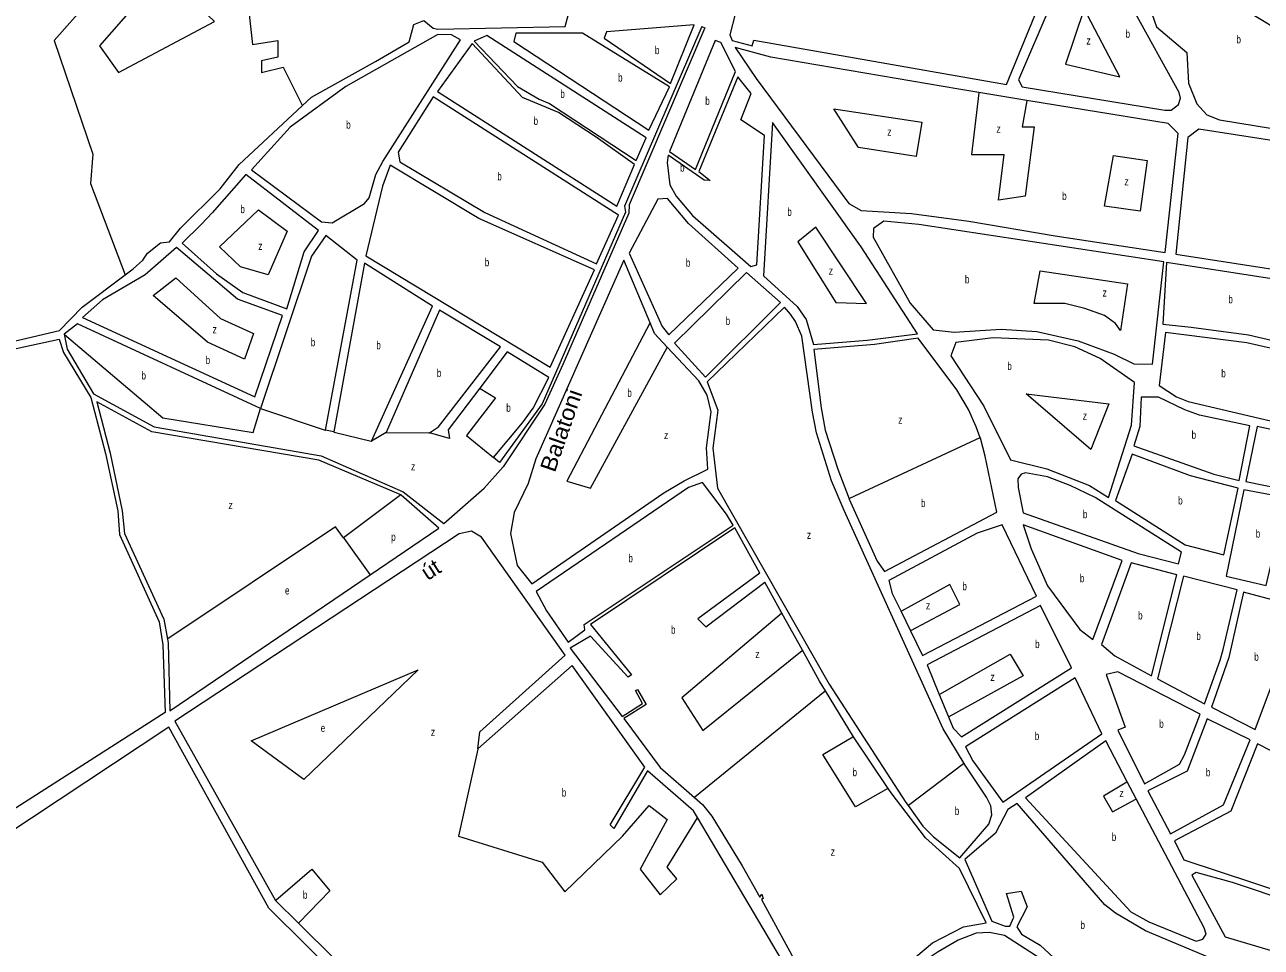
# Model space of a CAD drawing. Extents: x 639657 to 671642, y 222838 to 252123.
# Drawn here: x 645919 to 647463, y 230829 to 231981 of the extents above; entities that cross this region are included whole.
import ezdxf
from ezdxf.enums import TextEntityAlignment as Align

# ---------------------------------------------------------------- set-up
doc = ezdxf.new("R2010")
doc.units = 0
doc.header["$LTSCALE"] = 4
doc.layers.add('1', color=7, linetype='Continuous', lineweight=13)
doc.layers.add('21', color=7, linetype='Continuous', lineweight=13)
doc.layers.add('22', color=7, linetype='Continuous')
doc.layers.add('7', color=7, linetype='Continuous')

msp = doc.modelspace()

# ---------------------------------------------------------------- linework, layer by layer
at = {"layer": '1'}
for p, q in [((645984.79, 231607.53), (645968.14, 231594.6)), ((646705.65, 231595.15), (646699.939, 231608.732)), ((646099.91, 231124.06), (646350.155, 231293.873))]:
    msp.add_line(p, q, dxfattribs=at)
for points in [[(646404.86, 231981.01), (646417.17, 231986.14), (646428.99, 231976.63), (646435.02, 231975.41), (646593.82, 231978.74), (646693.21, 232345.81), (646820.86, 232519.21), (646863.35, 232636.37), (646873.97, 232688.16), (646910.71, 232781.04), (646922.75, 232777.41)], [(644884.12, 232272.57), (644880.3, 232216.71), (644880.35, 232148.13), (644936.98, 231811.22), (644945.54, 231663.85), (644941.77, 231636.3), (644918.09, 231550.41), (645781.03, 231556.74), (645962.33, 231599.01), (645990.38, 231628.09), (646044.364, 231668.749)], [(646265.498, 231879.797), (646277.16, 231890.62), (646357.04, 231935.07), (646398.88, 231959.56), (646404.86, 231981.01)], [(646764.518, 231978.728), (646768.236, 231976.868), (646674.045, 231756.159), (646673.425, 231745.619), (646591.008, 231556.528), (646568.7, 231506.932), (646516.647, 231428.815), (646492.89, 231402.1)], [(646764.518, 231978.728), (646667.848, 231754.299), (646669.087, 231746.859), (646564.981, 231507.551), (646511.688, 231434.394), (646504.5, 231440.69)], [(647110.666, 231896.318), (647085.64, 231900.42), (646850.99, 231940.54), (646806.17, 231952.32), (646832.59, 231913.91), (646948.4, 231757.79), (646963.53, 231749.13), (647026.53, 231745.06), (647098.19, 231735.7), (647206.03, 231717.27)], [(647206.03, 231717.27), (647343.34, 231696.34), (647359.77, 231845.25), (647346.96, 231857.59), (647170.568, 231886.5), (647110.666, 231896.318)], [(646044.364, 231668.749), (646054.31, 231676.24), (646066.23, 231686.89), (646072.36, 231695.76), (646088.34, 231708.61), (646099.5, 231710.01), (646113.3, 231726.68), (646162.76, 231775.92), (646186.55, 231806.53), (646265.498, 231879.797)], [(647527.493, 231828.607), (647385.29, 231850.46), (647371.86, 231840.22), (647356.69, 231694.55), (647507.649, 231671.101)], [(646294.42, 231474.64), (646334.22, 231686.95), (646294.77, 231717.92), (646277.01, 231691.73), (646213.34, 231501.74), (645984.79, 231607.53)], [(646351.94, 231460.83), (646428.1, 231629.67), (646343.07, 231683.17), (646304.98, 231472.38), (646294.42, 231474.64)], [(646699.939, 231608.732), (646667.05, 231686.95), (646557.38, 231438.87), (646547.61, 231408.04), (646530.17, 231371.75), (646525.51, 231345.7), (646533.9, 231305.81), (646552.19, 231282.79), (646717.05, 231396.46), (646742.45, 231411.55), (646771.95, 231425.83), (646770.37, 231452.68), (646776.33, 231497.44), (646771.38, 231518.24), (646761.08, 231536.19), (646721.43, 231578.365), (646705.65, 231595.15)], [(646424.24, 231471.46), (646435.76, 231478.88), (646513.1, 231578.54), (646436.96, 231624.39), (646370.52, 231471.77), (646351.94, 231460.83)], [(646875.35, 231619.47), (646867.73, 231628.21), (646771.2, 231535), (646784.69, 231499.68), (646778.32, 231452.33), (646784.24, 231402.32), (646923.53, 231157.66), (647019.64, 231009.92), (647022.526, 231005.846)], [(647092.171, 231058.433), (647066.14, 231101.53), (646942.46, 231374.51), (646926.8, 231411.53), (646907.89, 231471.29), (646902.67, 231497.25), (646889.61, 231591.89), (646881.46, 231610.29), (646875.35, 231619.47)], [(645009.376, 231540.263), (645779.21, 231548.85), (645961.64, 231588.33), (645967.41, 231571.63), (646001.33, 231515.46), (646019.93, 231445.38), (646035.1, 231373.98), (646037.14, 231344.34), (646086.67, 231235.46), (646091.5, 231206.5), (646094.35, 231122.07), (645855.57, 230969.85), (645792.01, 231005.74), (645572.77, 231112.67), (645494.71, 231118.75), (645405.84, 231130.1), (645350.45, 231146.08), (645346.85, 231140.89), (645403.11, 231124.48), (645491.98, 231112.71), (645571.32, 231107.07), (645790.78, 231000.14), (645851.54, 230965.08), (645799.898, 230930.74)], [(645968.14, 231594.6), (645971.87, 231575.98), (646004.72, 231520.01), (646080.37, 231478.67), (646288.97, 231442.56), (646391.73, 231397.84), (646442.23, 231357.95), (646492.89, 231402.1)], [(647112.49, 231465.259), (647107.42, 231478.95), (647097.52, 231500.56), (647083.28, 231525.13), (647034.89, 231589.53), (646980.18, 231581.66), (646904.62, 231575.29), (646913.79, 231502.52), (646918.6, 231474.63), (646934.38, 231426), (646948.579, 231388.985)], [(646504.5, 231440.69), (646540.77, 231483.83), (646553.9, 231502.02), (646573.46, 231540.27), (646521.54, 231572.61), (646487.157, 231527.041)], [(646487.157, 231527.041), (646447.83, 231474.92), (646449.45, 231464.2), (646424.24, 231471.46)], [(646388.493, 231393.722), (646286.23, 231437.37), (646077.65, 231472.41), (646008.91, 231509.95), (646025.51, 231445.87), (646040.47, 231374.03), (646043.58, 231345.48), (646092.65, 231238.75), (646097.242, 231213.764)], [(646983.54, 231310.88), (646992.92, 231298.08), (647133.28, 231372.4), (647118.56, 231442.31), (647112.73, 231464.61), (647112.49, 231465.259)], [(646350.155, 231293.873), (646436.27, 231352.31), (646388.99, 231393.51), (646388.493, 231393.722)], [(646948.579, 231388.985), (646948.75, 231388.54), (646983.54, 231310.88)], [(646837.144, 231296.025), (646805.83, 231352.68), (646625.48, 231232.19), (646676.96, 231169.09), (646672.7, 231166.04), (646625.49, 231217.22), (646600.36, 231202.25), (646665.28, 231116.96), (646690.67, 231133.34), (646681.68, 231149.58), (646684.46, 231150.9), (646694.98, 231132.1), (646667.24, 231114.62), (646712.37, 231053.61), (646755.512, 231015.865)], [(647182.54, 231267.16), (647139.9, 231356.35), (647108.42, 231346.13), (646998.19, 231286.96), (647002.45, 231270.67), (647013.472, 231248.218), (647025.271, 231224.181)], [(646484.8, 231076.85), (646487.37, 231097.94), (646593.98, 231193.6), (646489.25, 231341.24), (646476.71, 231348.42), (646461.49, 231345.04), (646106.5, 231111.23), (646232.02, 230887.3), (646260.731, 230858.921), (646352.11, 230768.6)], [(646837.144, 231296.025), (646759.562, 231239.104), (646769.476, 231229.185), (646843.294, 231284.898)], [(646911.67, 231161.19), (646890.318, 231199.82), (646864.756, 231246.069), (646843.294, 231284.898)], [(647025.271, 231224.181), (647040.45, 231193.26), (647182.54, 231267.16)], [(647226.25, 231177.77), (647187.82, 231255.61), (647046.16, 231181.71), (647061.291, 231144.773), (647072.843, 231116.573)], [(646097.242, 231213.764), (646098.13, 231208.93), (646099.91, 231124.06)], [(646759.357, 230991.083), (646754.41, 230999.46), (646696.73, 231049.37), (646654.74, 230977.37), (646649.97, 230981.62), (646693.46, 231053.63), (646602.5, 231180.79), (646484.8, 231076.85)], [(647072.843, 231116.573), (647078.6, 231102.52), (647089.02, 231091.88), (647226.25, 231177.77)], [(646997.262, 231027.37), (646954.75, 231090.5), (646953.903, 231091.89), (646919.092, 231149.011), (646911.67, 231161.19)], [(646378.26, 230612.84), (646478.3, 230640.08), (646366.2, 230736.72), (646223.74, 230877.97), (646098.63, 231103.63), (645307.38, 230579.87)], [(647296.119, 231035.579), (647269.12, 231086.86), (647168.75, 231015.45), (647300.62, 230873.11), (647323.09, 230860.87), (647382.21, 230836.76), (647390.57, 230839.21), (647394.59, 230845.27), (647392.14, 230853.2)], [(647022.526, 231005.846), (647040.8, 230980.05), (647054.05, 230966.64), (647086.77, 230940.54), (647123.06, 230982.83), (647127.02, 230994.26), (647125.61, 231005.42), (647120.34, 231016.55), (647093.49, 231056.25), (647092.171, 231058.433)], [(646755.512, 231015.865), (646765.29, 231007.31), (646777.26, 230992.6), (646814.88, 230930.44), (646837.21, 230891.55), (646839.54, 230895.23), (646841.31, 230889.88), (646838.96, 230888.78), (646876.87, 230819.1), (646898.24, 230769.24), (646908.72, 230753.45), (646934.13, 230768.11), (646967.3, 230780.91), (646990.49, 230782.22), (647052.67, 230834.45), (647091.34, 230854.62), (647119.65, 230859.64), (647086.48, 230927.22), (647043.96, 230965.68), (647001.04, 231021.76), (646997.262, 231027.37)], [(647392.14, 230853.2), (647307.329, 231014.286), (647296.119, 231035.579)], [(646801.076, 230780.211), (646823.48, 230748.92), (646876.84, 230781.49), (646863.16, 230815.31), (646858.611, 230823.014), (646759.357, 230991.083)]]:
    msp.add_lwpolyline(points, dxfattribs=at)
for points in [[(647145.1, 231906.42), (647180.52, 231992.31), (647208.81, 232055.82), (647203.21, 232066.34), (647128, 232075.41), (647055.59, 232081.27), (646932.93, 232073.68), (646823.39, 232060.75), (646799.55, 231968.37), (646802.42, 231961.09), (646827.42, 231954.69), (646829.7, 231961.81)], [(647360.94, 231896.21), (647304.01, 231999.71), (647282.53, 232041.38), (647250.91, 232061.94), (647224.05, 232064.67), (647200.61, 232006.32), (647160.29, 231912.17), (647164.68, 231903.4), (647343.13, 231874.1), (647351.08, 231874.18), (647360.24, 231881.37), (647362.52, 231889.35)], [(647471.52, 231981.84), (647444.43, 231998.39), (647372.54, 232045.03), (647344.16, 232057.43), (647308.47, 232067.66), (647304.82, 232067.65), (647298.17, 232062.91), (647296.03, 232058.17), (647295.61, 232054.95), (647296.9, 232052.16), (647324.37, 232002.09), (647332.75, 231978.23), (647370.27, 231946.39), (647372.63, 231907.94), (647383.01, 231882.04), (647395.62, 231868.2), (647411.16, 231862.34), (647500.27, 231847.58), (647547.6, 231941.36), (647508.97, 231956.87)], [(646366.17, 231810.2), (646463.12, 231962.08), (646451.88, 231968.41), (646434.69, 231968.66), (646319.8, 231903.86), (646250.31, 231853.06), (646202.12, 231799.7), (646289.64, 231734.63), (646302.98, 231733.47), (646343.11, 231757.53), (646349.26, 231764.9), (646357.54, 231793.78)], [(646698.58, 231849.33), (646724.2, 231903.54), (646615.59, 231970.54), (646532.22, 231970.32), (646529.97, 231959.98)], [(646725.44, 231907.64), (646755.15, 231980.8), (646645.44, 231971.92), (646642.74, 231963.94)], [(646658.36, 231754.34), (646680.57, 231806.59), (646632.49, 231840.47), (646585.74, 231871.37), (646540.41, 231890.02), (646477.57, 231957.5), (646434.4, 231897.74)], [(646682.44, 231811.55), (646695.03, 231839.62), (646495.94, 231967.58), (646480.12, 231960.54), (646534.24, 231903.93), (646561.28, 231887.88), (646574.45, 231882.42)], [(646806.5, 231922.45), (646788.48, 231958.58), (646781.36, 231961.3), (646724.44, 231822.73), (646756.7, 231800.28)], [(646826.35, 231894.93), (646809.79, 231916.03), (646761.03, 231797.53), (646775.11, 231786.51), (646767.59, 231786.86), (646722.77, 231817.98), (646721.37, 231808.73), (646724.46, 231781.04), (646732.57, 231766.72), (646752.82, 231742.64), (646825.92, 231678.92), (646833.21, 231680.93), (646843.04, 231842.66), (646813.18, 231862.12)], [(646660.42, 231743.19), (646429.1, 231890.8), (646385.17, 231821.58), (646387.23, 231809.56), (646493.64, 231746.62), (646633.15, 231682.51)], [(646963.6, 231703.57), (646852.75, 231858.88), (646841.73, 231667.48), (646883.62, 231629.02), (646894.76, 231612.8), (646904.12, 231581.73), (646971.31, 231587.15), (647034.18, 231595.11)], [(646485.99, 231739.02), (646375.24, 231805.57), (646365.65, 231779.47), (646344.9, 231692.43), (646575.25, 231553.18), (646630.44, 231674.96)], [(646285.89, 231724.06), (646195.09, 231794.04), (646153.08, 231745.89), (646139.69, 231731.79), (646115.46, 231708.33), (646158.43, 231669.66), (646191.13, 231646.36), (646246.14, 231626.08), (646267.71, 231697.22)], [(646747.77, 231732.92), (646721.86, 231763.81), (646709.83, 231763.26), (646673.83, 231695.83), (646715.22, 231604.06), (646723.29, 231593.83), (646810.05, 231676.83)], [(647327.67, 231556.9), (647341.54, 231684.72), (647035.7, 231731.61), (646991.83, 231735.45), (646979.03, 231726.51), (646978.72, 231715.76), (647024.96, 231633.28), (647053.68, 231600.05), (647079.71, 231597.09), (647138.54, 231600.93), (647183.27, 231597.74), (647234.53, 231586.23), (647279.62, 231569.51), (647304.45, 231557.52)], [(645990.86, 231615.3), (646206.3, 231516.19), (646240.86, 231617.64), (646184.77, 231638.34), (646108.43, 231702.67), (646069.26, 231668.74), (646015.89, 231637.25)], [(647495.84, 231582.29), (647506.18, 231659.14), (647345.2, 231683.89), (647340.44, 231607.11), (647375.72, 231603.39), (647447.37, 231593.82)], [(646862.94, 231634.17), (646820.42, 231671.56), (646730.49, 231583.15), (646769.41, 231540.79)], [(647248.94, 231405.62), (647272.74, 231390.61), (647301.41, 231480.96), (647305.14, 231534.31), (647262.06, 231564.17), (647230.74, 231578.67), (647197.78, 231587.14), (647128.56, 231590.08), (647081.79, 231584), (647075.52, 231567.39), (647117.02, 231504.63), (647150.19, 231437.48), (647195.43, 231426.35)], [(647482.07, 231484.78), (647494.44, 231572.61), (647445.55, 231583.7), (647344, 231596.62), (647335.69, 231530.54), (647357.75, 231516.37), (647372.21, 231510.5)], [(647436.02, 231411.86), (647449.03, 231480.14), (647386.36, 231493.45), (647368.03, 231500.14), (647334.99, 231515.7), (647313.28, 231515.91), (647311.75, 231479.14), (647304.06, 231454.98), (647404.35, 231419.7)], [(647526.33, 231464.82), (647458.28, 231479.37), (647444.19, 231410.44), (647682.99, 231361.77), (647695.44, 231443.37), (647553.68, 231459.09)], [(647374.93, 231417.68), (647302.23, 231444.86), (647281.16, 231386.83), (647368.55, 231331.63), (647416.6, 231318.81), (647434.61, 231402.39)], [(647309.8, 231320.49), (647360, 231307.9), (647363.93, 231322.34), (647255.98, 231390.43), (647224.88, 231405.37), (647196.4, 231416.25), (647168.84, 231421.56), (647163.49, 231419.57), (647159.26, 231413.93), (647159.8, 231402.98), (647166.16, 231371.23)], [(646795.33, 231369.76), (646765.25, 231409.43), (646748.13, 231403.23), (646557.88, 231273.18), (646570.61, 231249.02), (646597.46, 231209.97), (646618.56, 231225.45), (646617.63, 231231.88), (646803.86, 231355.88)], [(647469.44, 231280.66), (647495.12, 231390.12), (647441.73, 231400.31), (647419.68, 231292.18)], [(647289.48, 231311.9), (647165.89, 231356.4), (647175.88, 231326.41), (647196.36, 231280.2), (647236.91, 231225.81), (647252.95, 231213.08)], [(647357.79, 231293.91), (647300.91, 231308.79), (647263.97, 231206.96), (647280.45, 231192.94), (647326.27, 231167.84)], [(647433.19, 231275.13), (647366.18, 231292.27), (647333.61, 231164.05), (647392.38, 231133.06), (647412.21, 231187.64), (647415.94, 231200.8)], [(647512.7, 231253.17), (647441.17, 231272.42), (647422.92, 231190.98), (647401.45, 231128.64), (647455.89, 231100.83)], [(647367.71, 231069.4), (647387.15, 231120.11), (647284.31, 231172.99), (647269.53, 231169.62), (647293.43, 231103.88), (647284.24, 231099.91), (647317.39, 231032.98), (647361.39, 231057.51)], [(647264.3, 231095.62), (647231.11, 231165.35), (647094.1, 231079.04), (647103.09, 231061.93), (647140.81, 231010.31)], [(647416.07, 231006.7), (647449.58, 231087.87), (647396.02, 231114.18), (647370.72, 231049.01), (647321.78, 231024.21), (647350.07, 230970.55)], [(647553.93, 230912.91), (647592.81, 231014.12), (647458.88, 231082.81), (647425.4, 230998.85), (647354.89, 230962.01), (647366.74, 230938.27), (647540.95, 230880.75), (647552.66, 230910.96), (647498.77, 230928.03), (647476.23, 230945.85), (647478.35, 230949.31), (647498.49, 230933.61)], [(647322.92, 230694.94), (647450.69, 230760.95), (647421.47, 230802.35), (647412.14, 230810.2), (647318.91, 230849.65), (647281.51, 230871.62), (647267.87, 230882.01), (647158.45, 231008.56), (647146.93, 231001.13), (647131.56, 230971.31), (647093.24, 230938.68), (647126.72, 230861.64), (647143.54, 230855.15), (647149.56, 230855.22), (647154.38, 230866.44), (647145.25, 230896.22), (647163.49, 230898.99), (647171, 230879.29), (647158.16, 230854.44), (647164.06, 230845.26), (647187.41, 230831.53), (647225.81, 230795.82), (647274.08, 230741.51)], [(647624.52, 230820.35), (647630.11, 230839.75), (647458.68, 230899.46), (647427.42, 230909.67), (647382.17, 230922.31), (647376.62, 230919.03), (647418.25, 230841.86), (647533.34, 230807.8), (647556.67, 230796), (647596.96, 230764.61)], [(647186.2, 230763.39), (647218.82, 230786.29), (647187.37, 230814.77), (647142.59, 230843.75), (647124.08, 230847.22), (647107.33, 230846.4), (647084.64, 230838), (647059.66, 230823.34), (647040.04, 230810.03), (646930.16, 230697.14), (646945.4, 230617.34), (646954.68, 230613.35), (647128.82, 230744.53)]]:
    msp.add_lwpolyline(points, close=True, dxfattribs=at)
at = {"layer": '21'}
msp.add_line((646388.493, 231393.722), (646317.109, 231340.159), dxfattribs=at)
for points in [[(646182.954, 232149.462), (646012.035, 231954.712), (646035.773, 231921.462), (646156.05, 231984.796), (646121.233, 232018.045), (646148.137, 232044.962), (646198.78, 231997.462), (646203.528, 231956.296), (646235.18, 231961.046), (646235.18, 231940.462), (646214.606, 231935.712), (646214.606, 231921.462), (646241.51, 231927.796), (646265.248, 231880.297), (646265.498, 231879.797)], [(646063.217, 232082.959), (645955.558, 231961.079), (646003.721, 231819.357), (646000.888, 231782.509), (646044.364, 231668.749)], [(647110.666, 231896.318), (647110.608, 231895.818), (647101.623, 231818.775), (647142.139, 231818.775)], [(647170.568, 231886.5), (647170.481, 231886), (647164.831, 231853.493), (647179.703, 231853.493), (647168.549, 231766.698), (647135.086, 231761.738), (647142.139, 231818.775)], [(646699.939, 231608.732), (646699.676, 231608.233), (646595.964, 231410.835), (646625.709, 231402.155), (646721.158, 231577.865), (646721.43, 231578.365)], [(645968.14, 231594.6), (645968.64, 231594.177), (646091.545, 231490.192), (646204.327, 231471.593), (646213.34, 231501.74)], [(646487.157, 231527.041), (646487.657, 231526.733), (646506.731, 231514.991), (646470.789, 231467.873), (646504.5, 231440.69)], [(646213.34, 231501.74), (646293.92, 231474.807), (646294.42, 231474.64)], [(646304.98, 231472.38), (646305.48, 231472.257), (646351.44, 231460.953), (646351.94, 231460.83)], [(646370.52, 231471.77), (646371.02, 231471.767), (646423.74, 231471.463), (646424.24, 231471.46)], [(647112.49, 231465.259), (647112.053, 231465.055), (646949.055, 231389.207), (646948.579, 231388.985)], [(646317.109, 231340.159), (646307.194, 231353.798), (646097.742, 231214.097), (646097.242, 231213.764)], [(646317.109, 231340.159), (646317.466, 231339.659), (646349.798, 231294.373), (646350.155, 231293.873)], [(647025.271, 231224.181), (647025.771, 231224.449), (647086.751, 231257.082), (647074.357, 231281.881), (647013.972, 231248.494), (647013.472, 231248.218)], [(646864.756, 231246.069), (646864.256, 231245.647), (646739.73, 231140.527), (646765.756, 231099.609), (646889.818, 231199.418), (646890.318, 231199.82)], [(647061.291, 231144.773), (647061.791, 231145.057), (647149.958, 231195.085), (647166.07, 231167.806), (647073.343, 231116.848), (647072.843, 231116.573)], [(646919.092, 231149.011), (646918.592, 231148.604), (646756.012, 231016.272), (646755.512, 231015.865)], [(646997.262, 231027.37), (646996.762, 231027.084), (646956.618, 231004.134), (646915.719, 231069.851), (646953.339, 231091.564), (646953.903, 231091.89)], [(646484.8, 231076.85), (646484.691, 231076.35), (646460.875, 230967.557), (646564.982, 230935.319), (646593.487, 230898.12), (646665.37, 230967.557), (646698.833, 231005.995), (646721.141, 230988.636), (646687.679, 230926.639), (646712.466, 230894.401), (646733.535, 230914.24), (646721.141, 230929.119), (646759.049, 230990.583), (646759.357, 230991.083)], [(647092.171, 231058.433), (647091.567, 231057.976), (647022.868, 231006.105), (647022.526, 231005.846)], [(647296.119, 231035.579), (647295.619, 231035.279), (647266.458, 231017.773), (647277.612, 230997.934), (647306.829, 231014.011), (647307.329, 231014.286)], [(646232.02, 230887.3), (646232.52, 230887.733), (646277.45, 230926.639), (646299.758, 230899.36), (646261.214, 230859.421), (646260.731, 230858.921)]]:
    msp.add_lwpolyline(points, dxfattribs=at)
for points in [[(647242.41, 232000.91), (647218.763, 231931.755), (647286.814, 231915.921)], [(647039.349, 231859.096), (647032.219, 231816.295), (646960.336, 231827.455), (646929.352, 231875.812)], [(647321.014, 231811.509), (647312.315, 231748.099), (647267.698, 231754.298), (647278.852, 231817.535)], [(646210.982, 231749.639), (646246.465, 231723.301), (646222.917, 231668.743), (646188.215, 231678.663), (646162.188, 231703.462)], [(646931.989, 231634.019), (646970.251, 231632.784), (646907.044, 231728.259), (646884.735, 231709.66)], [(646204.621, 231595.165), (646193.172, 231563.348), (646147.316, 231584.427), (646079.151, 231642.705), (646107.657, 231665.023), (646163.428, 231614.186)], [(647296.332, 231657.189), (647287.527, 231599.306), (647281.331, 231607.985), (647267.698, 231617.905), (647242.91, 231626.584), (647218.123, 231632.784), (647179.703, 231632.784), (647187.139, 231673.702)], [(647272.857, 231507.408), (647250.346, 231450.513), (647169.788, 231519.949)], [(646410.203, 231175.531), (646267.535, 231038.234), (646201.849, 231086.591)]]:
    msp.add_lwpolyline(points, close=True, dxfattribs=at)

# ---------------------------------------------------------------- texts
at = {"layer": '22', "width": 1.1}
msp.add_text('Balatoni', height=20, rotation=70.916, dxfattribs=at).set_placement((646598.311, 231471.066), align=Align.CENTER)
at = {"layer": '22'}
msp.add_text('út', height=20, rotation=32.797, dxfattribs=at).set_placement((646431.436, 231292.176), align=Align.CENTER)
at = {"layer": '7'}
for s, width, p in [('b', 0.75, (647293.888, 231964.635)), ('b', 0.75, (646706.001, 231944.22)), ('z', 0.8, (647245.007, 231956.086)), ('b', 0.75, (647432.441, 231957.62)), ('b', 0.75, (646660.031, 231909.935)), ('b', 0.75, (646587.881, 231889.565)), ('b', 0.75, (646768.904, 231880.79)), ('b', 0.75, (646320.382, 231851.065)), ('b', 0.75, (646554.414, 231855.92)), ('z', 0.8, (646996.277, 231842.334)), ('z', 0.8, (647132.607, 231846.054)), ('b', 0.75, (646737.464, 231797.475)), ('b', 0.75, (646509.13, 231786.655)), ('z', 0.8, (647292.485, 231780.337)), ('b', 0.75, (647214.725, 231762.109)), ('b', 0.75, (646188.215, 231745.62)), ('b', 0.75, (646871.422, 231742.27)), ('z', 0.8, (646210.523, 231699.742)), ('b', 0.75, (646493.49, 231679.375)), ('b', 0.75, (646744.671, 231678.82)), ('z', 0.8, (646923.155, 231668.742)), ('b', 0.75, (647093.267, 231657.954)), ('z', 0.8, (647265.219, 231641.464)), ('b', 0.75, (647422.363, 231633.09)), ('b', 0.75, (646794.405, 231606.175)), ('z', 0.8, (646153.513, 231595.587)), ('b', 0.75, (646276.21, 231579.468)), ('b', 0.75, (646358.007, 231575.748)), ('b', 0.75, (646144.837, 231557.149)), ('b', 0.75, (647146.24, 231549.708)), ('b', 0.75, (646064.672, 231537.935)), ('b', 0.75, (646433.609, 231541.029)), ('b', 0.75, (647413.457, 231540.7)), ('b', 0.75, (646671.565, 231516.23)), ('b', 0.75, (646520.364, 231497.631)), ('z', 0.8, (647009.91, 231482.751)), ('z', 0.8, (647240.432, 231487.712)), ('b', 0.75, (647376.414, 231463.885)), ('z', 0.8, (646717.423, 231463.534)), ('z', 0.8, (646401.385, 231424.475)), ('z', 0.8, (646173.343, 231376.117)), ('b', 0.75, (647038.416, 231378.596)), ('b', 0.75, (647359.624, 231381.835)), ('b', 0.75, (647240.643, 231364.73)), ('b', 0.75, (647456.503, 231340.485)), ('p', 0.75, (646376.598, 231336.439)), ('z', 0.8, (646895.889, 231338.918)), ('b', 0.75, (646672.905, 231309.7)), ('b', 0.75, (647236.894, 231284.74)), ('e', 0.75, (646243.986, 231269.482)), ('b', 0.75, (647090.127, 231274.805)), ('z', 0.8, (647044.612, 231250.882)), ('b', 0.75, (647309.617, 231238.315)), ('b', 0.75, (646726.099, 231220.505)), ('b', 0.75, (647180.942, 231202.525)), ('b', 0.75, (647382.326, 231212.665)), ('z', 0.8, (646831.442, 231190.125)), ('b', 0.75, (647454.652, 231186.625)), ('z', 0.8, (647125.171, 231161.606)), ('e', 0.75, (646288.604, 231097.751)), ('b', 0.75, (647335.972, 231102.985)), ('z', 0.8, (646426.173, 231092.791)), ('b', 0.75, (647180.539, 231087.83)), ('b', 0.75, (646952.9, 231042.572)), ('b', 0.75, (647394.2, 231042.365)), ('b', 0.75, (646589.769, 231017.155)), ('z', 0.8, (647286.288, 231016.533)), ('b', 0.75, (647080.554, 230994.214)), ('b', 0.75, (647276.701, 230961.81)), ('z', 0.8, (646925.634, 230943.377)), ('b', 0.75, (646266.296, 230889.441)), ('b', 0.75, (647237.612, 230851.75))]:
    msp.add_text(s, height=10, dxfattribs=dict(at, width=width)).set_placement(p)

doc.saveas('drawing.dxf')
